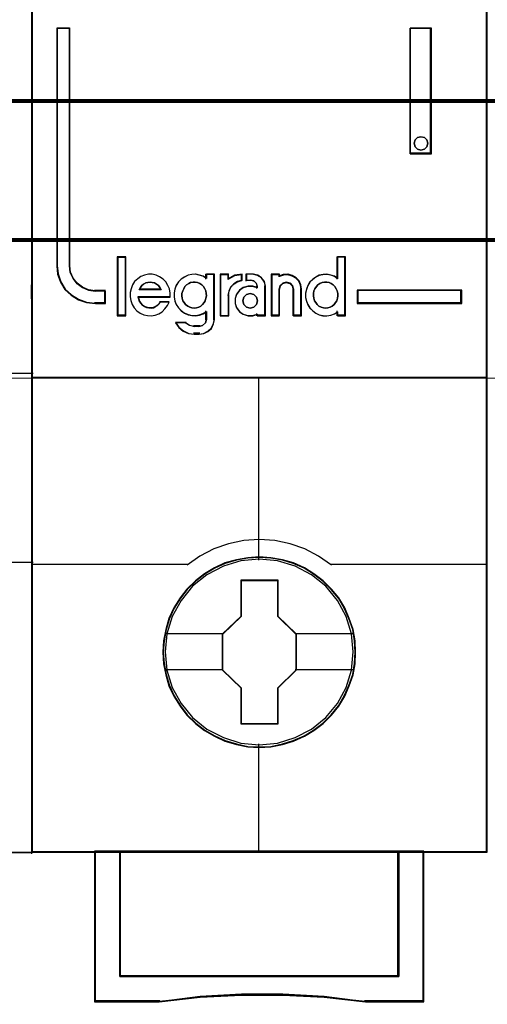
# Model space of a CAD drawing. Header units: millimetres. Extents: x -1290 to 1795, y -4192 to -1311.
# Tile 1008 of 1056: x 1465.09 to 1468.77, y -1959.88 to -1952.11. Entities that reach past the tile are written whole.
import ezdxf

# ---------------------------------------------------------------- set-up
doc = ezdxf.new("R2010")
doc.units = ezdxf.units.MM
doc.layers.add('30', color=7, linetype='Continuous')
doc.layers.add('45', color=7, linetype='Continuous')
doc.layers.add('Aparatura', color=7, linetype='Continuous', lineweight=13)

# ---------------------------------------------------------------- blocks, each defined once
blk = doc.blocks.new('*U176')
at = {"layer": '45', "color": 59}
blk.add_lwpolyline([(549.272423, -566.814353), (549.272423, -593.885919), (549.272423, -594.378935), (549.272423, -597.375808), (549.272423, -604.837522), (549.272423, -616.276602), (528.856045, -616.276602), (528.856045, -622.253729), (526.548106, -622.253729), (524.939207, -622.082004), (523.308116, -621.993372), (521.682572, -621.993372), (520.068125, -622.082004), (518.44813, -622.253729), (515.907178, -622.253729), (515.907178, -616.276602), (513.41061, -616.276602), (513.41061, -604.837522), (513.41061, -597.375808), (513.41061, -576.225974)], dxfattribs=at)
at = {"layer": '45', "color": 139}
for points in [[(549.238407, -533.64471), (549.238407, -616.308875)], [(549.238407, -594.411131), (549.238407, -593.852735)], [(513.378385, -597.343159), (549.304649, -597.343159)], [(543.092254, -604.803402), (549.304649, -604.803402)], [(513.378385, -616.242442), (549.304649, -616.242442)]]:
    blk.add_lwpolyline(points, dxfattribs=at)
blk = doc.blocks.new('*U179')
at = {"layer": '45', "color": 7}
for points in [[(135.643266, -683.578545), (117.670287, -683.578545), (117.670287, -765.309058), (135.643266, -765.309058), (135.643266, -683.578545)], [(135.623572, -683.5965), (117.68819, -683.5965), (117.68819, -765.289307), (135.623572, -765.289307), (135.623572, -683.5965)], [(120.593872, -743.657295), (120.593872, -743.16812), (120.191973, -743.16812), (119.920266, -743.129645), (119.682522, -743.025215), (119.473082, -742.876813), (119.308926, -742.673448), (119.201375, -742.431609), (119.173072, -742.167784), (119.173072, -732.791015), (118.669283, -732.791015), (118.669283, -742.167784), (118.703246, -742.503062), (118.810797, -742.82185), (118.991935, -743.102164), (119.240999, -743.33301), (119.529687, -743.508893), (119.846679, -743.61882), (120.191973, -743.657295), (120.593872, -743.657295)], [(132.612261, -732.791015), (132.612261, -737.751942), (133.450129, -737.751942), (133.450129, -732.791015), (132.612261, -732.791015)], [(133.265565, -737.203162), (133.301533, -737.333075), (133.265565, -737.474799), (133.169653, -737.563376), (133.031778, -737.604712), (132.899898, -737.563376), (132.803986, -737.474799), (132.768019, -737.333075), (132.803986, -737.203162), (132.899898, -737.102774), (133.031778, -737.073248), (133.169653, -737.102774), (133.265565, -737.203162)], [(121.379821, -744.131303), (121.379821, -741.840263), (121.073677, -741.840263), (121.073677, -744.131303), (121.379821, -744.131303)], [(134.644269, -743.131217), (130.521172, -743.131217), (130.521172, -743.657295), (134.644269, -743.657295), (134.644269, -743.131217)], [(130.454931, -757.423343), (130.432622, -756.971946), (130.360119, -756.520549), (130.203958, -756.085667), (130.025489, -755.672804), (129.791248, -755.276455), (129.506812, -754.92965), (129.177759, -754.61037), (128.809666, -754.329623), (128.435996, -754.08741), (128.000977, -753.900245), (127.571535, -753.773634), (127.114207, -753.691061), (126.656879, -753.663537), (126.199551, -753.691061), (125.753378, -753.773634), (125.301627, -753.900245), (124.888917, -754.08741), (124.498515, -754.329623), (124.135999, -754.61037), (123.801369, -754.92965), (123.533665, -755.276455), (123.28827, -755.672804), (123.093069, -756.085667), (122.970371, -756.520549), (122.881136, -756.971946), (122.85325, -757.423343), (122.881136, -757.87474), (122.970371, -758.309623), (123.093069, -758.744505), (123.28827, -759.157368), (123.533665, -759.553717), (123.801369, -759.911531), (124.135999, -760.236317), (124.498515, -760.511559), (124.888917, -760.742762), (125.301627, -760.929927), (125.753378, -761.062043), (126.199551, -761.155626), (126.656879, -761.177645), (127.114207, -761.155626), (127.571535, -761.062043), (128.000977, -760.929927), (128.435996, -760.742762), (128.809666, -760.511559), (129.177759, -760.236317), (129.506812, -759.911531), (129.791248, -759.553717), (130.025489, -759.157368), (130.203958, -758.744505), (130.360119, -758.309623), (130.432622, -757.87474), (130.454931, -757.423343)], [(130.454931, -757.423343), (130.432622, -756.971946), (130.360119, -756.520549), (130.203958, -756.085667), (130.025489, -755.672804), (129.791248, -755.276455), (129.506812, -754.92965), (129.177759, -754.61037), (128.809666, -754.329623), (128.435996, -754.08741), (128.000977, -753.900245), (127.571535, -753.773634), (127.114207, -753.691061), (126.656879, -753.663537), (126.199551, -753.691061), (125.753378, -753.773634), (125.301627, -753.900245), (124.888917, -754.08741), (124.498515, -754.329623), (124.135999, -754.61037), (123.801369, -754.92965), (123.533665, -755.276455), (123.28827, -755.672804), (123.093069, -756.085667), (122.970371, -756.520549), (122.881136, -756.971946), (122.85325, -757.423343), (122.881136, -757.87474), (122.970371, -758.309623), (123.093069, -758.744505), (123.28827, -759.157368), (123.533665, -759.553717), (123.801369, -759.911531), (124.135999, -760.236317), (124.498515, -760.511559), (124.888917, -760.742762), (125.301627, -760.929927), (125.753378, -761.062043), (126.199551, -761.155626), (126.656879, -761.177645), (127.114207, -761.155626), (127.571535, -761.062043), (128.000977, -760.929927), (128.435996, -760.742762), (128.809666, -760.511559), (129.177759, -760.236317), (129.506812, -759.911531), (129.791248, -759.553717), (130.025489, -759.157368), (130.203958, -758.744505), (130.360119, -758.309623), (130.432622, -757.87474), (130.454931, -757.423343)], [(130.435237, -757.42333), (130.413039, -756.97409), (130.340894, -756.524851), (130.185506, -756.092047), (130.007919, -755.681157), (129.774837, -755.286702), (129.491808, -754.941555), (129.164382, -754.6238), (128.79811, -754.344394), (128.426288, -754.103339), (127.99342, -753.917069), (127.566102, -753.791062), (127.111036, -753.708884), (126.65597, -753.681492), (126.200904, -753.708884), (125.756938, -753.791062), (125.307421, -753.917069), (124.896752, -754.103339), (124.508281, -754.344394), (124.147558, -754.6238), (123.814583, -754.941555), (123.548203, -755.286702), (123.304021, -755.681157), (123.109786, -756.092047), (122.987695, -756.524851), (122.898902, -756.97409), (122.871154, -757.42333), (122.898902, -757.87257), (122.987695, -758.305374), (123.109786, -758.738178), (123.304021, -759.149068), (123.548203, -759.543523), (123.814583, -759.899627), (124.147558, -760.222861), (124.508281, -760.496787), (124.896752, -760.726886), (125.307421, -760.913156), (125.756938, -761.044641), (126.200904, -761.137776), (126.65597, -761.15969), (127.111036, -761.137776), (127.566102, -761.044641), (127.99342, -760.913156), (128.426288, -760.726886), (128.79811, -760.496787), (129.164382, -760.222861), (129.491808, -759.899627), (129.774837, -759.543523), (130.007919, -759.149068), (130.185506, -758.738178), (130.340894, -758.305374), (130.413039, -757.87257), (130.435237, -757.42333)], [(125.942623, -754.568462), (127.387799, -754.568462), (127.387799, -755.996417), (128.113198, -756.702125), (128.113198, -758.13008), (127.387799, -758.846814), (127.387799, -760.263743), (125.942623, -760.263743), (125.942623, -758.846814), (125.200354, -758.13008), (125.200354, -756.702125), (125.942623, -755.996417), (125.942623, -754.568462)], [(125.942623, -754.568462), (127.387799, -754.568462), (127.387799, -754.568462), (127.387799, -755.996417), (127.387799, -755.996417), (128.113198, -756.702125), (128.113198, -756.702125), (128.113198, -758.13008), (128.113198, -758.13008), (127.387799, -758.846814), (127.387799, -758.846814), (127.387799, -760.263743), (127.387799, -760.263743), (125.942623, -760.263743), (125.942623, -760.263743), (125.942623, -758.846814), (125.942623, -758.846814), (125.200354, -758.13008), (125.200354, -758.13008), (125.200354, -756.702125), (125.200354, -756.702125), (125.942623, -755.996417), (125.942623, -755.996417), (125.942623, -754.568462), (125.942623, -754.568462)], [(125.950946, -754.586417), (127.377468, -754.586417), (127.377468, -756.005368), (128.093504, -756.706626), (128.093504, -758.125578), (127.377468, -758.837793), (127.377468, -760.245788), (125.950946, -760.245788), (125.950946, -758.837793), (125.218257, -758.125578), (125.218257, -756.706626), (125.950946, -756.005368), (125.950946, -754.586417)], [(132.154872, -765.269557), (132.154872, -770.220162), (121.15689, -770.220162), (121.15689, -765.269557), (120.160616, -765.269557), (120.160616, -771.218001), (122.704177, -771.218001), (124.323819, -771.041588), (125.954593, -770.953381), (127.585366, -770.953381), (129.21614, -771.041588), (130.841347, -771.218001), (133.151146, -771.218001), (133.151146, -765.269557), (132.154872, -765.269557)], [(126.650312, -765.269557), (121.154241, -765.269557), (121.154241, -770.226893), (132.157521, -770.226893), (132.157521, -765.269557), (126.650312, -765.269557)], [(132.157521, -770.226893), (132.157521, -765.269557), (126.650312, -765.269557), (121.154241, -765.269557), (121.154241, -770.226893), (132.157521, -770.226893)]]:
    blk.add_lwpolyline(points, close=True, dxfattribs=at)
at = {"layer": '45', "color": 139}
for points in [[(135.643266, -683.578545), (117.670287, -683.578545), (117.670287, -765.309058), (135.643266, -765.309058), (135.643266, -683.578545)], [(133.301533, -737.333075), (133.265565, -737.203162), (133.169653, -737.102774), (133.031778, -737.073248), (132.899898, -737.102774), (132.803986, -737.203162), (132.768019, -737.333075), (132.803986, -737.474799), (132.899898, -737.563376), (133.031778, -737.604712), (133.169653, -737.563376), (133.265565, -737.474799), (133.301533, -737.333075)], [(124.086373, -743.84223), (124.184563, -743.830862), (124.271202, -743.802441), (124.352064, -743.756969), (124.421375, -743.700128), (124.48491, -743.620552), (124.525341, -743.546659), (124.554221, -743.45003), (124.577324, -743.353401), (124.565773, -743.256772), (124.548445, -743.160144), (124.508014, -743.074883), (124.456031, -742.983938), (124.38672, -742.921413), (124.311633, -742.870257), (124.224995, -742.830469), (124.13258, -742.813416), (124.045942, -742.813416), (123.947751, -742.830469), (123.872665, -742.870257), (123.791802, -742.921413), (123.722491, -742.983938), (123.676284, -743.074883), (123.635853, -743.160144), (123.606973, -743.256772), (123.606973, -743.353401), (123.618525, -743.45003), (123.647405, -743.546659), (123.693612, -743.620552), (123.751371, -743.700128), (123.832233, -743.756969), (123.913096, -743.802441), (123.999735, -743.830862), (124.086373, -743.84223)], [(129.269742, -743.84223), (129.362234, -743.830862), (129.448946, -743.802441), (129.535658, -743.756969), (129.605027, -743.700128), (129.662835, -743.620552), (129.714862, -743.546659), (129.743766, -743.45003), (129.749546, -743.353401), (129.749546, -743.256772), (129.732204, -743.160144), (129.691739, -743.074883), (129.633931, -742.983938), (129.564561, -742.921413), (129.495192, -742.870257), (129.40848, -742.830469), (129.321769, -742.813416), (129.223496, -742.813416), (129.136784, -742.830469), (129.050072, -742.870257), (128.969141, -742.921413), (128.911334, -742.983938), (128.853526, -743.074883), (128.81306, -743.160144), (128.789937, -743.256772), (128.789937, -743.353401), (128.801499, -743.45003), (128.830403, -743.546659), (128.88243, -743.620552), (128.940237, -743.700128), (129.009607, -743.756969), (129.096318, -743.802441), (129.18303, -743.830862), (129.269742, -743.84223)], [(126.586059, -743.554952), (126.544498, -743.414245), (126.437627, -743.308714), (126.295132, -743.267674), (126.152638, -743.308714), (126.045767, -743.414245), (126.004206, -743.554952), (126.045767, -743.695659), (126.152638, -743.80119), (126.295132, -743.84223), (126.437627, -743.80119), (126.544498, -743.695659), (126.586059, -743.554952)], [(130.365415, -757.413349), (130.292898, -756.691995), (130.086503, -756.009187), (129.740651, -755.375938), (129.283235, -754.81978), (128.719832, -754.368246), (128.072756, -754.026842), (127.375475, -753.817594), (126.650303, -753.751516), (125.930709, -753.817594), (125.239006, -754.026842), (124.59193, -754.368246), (124.028527, -754.81978), (123.571111, -755.375938), (123.225259, -756.009187), (123.013286, -756.691995), (122.946347, -757.413349), (123.013286, -758.129196), (123.225259, -758.817511), (123.571111, -759.445253), (124.028527, -760.001412), (124.59193, -760.458452), (125.239006, -760.79435), (125.930709, -761.009104), (126.650303, -761.080689), (127.375475, -761.009104), (128.072756, -760.79435), (128.719832, -760.458452), (129.283235, -760.001412), (129.740651, -759.445253), (130.086503, -758.817511), (130.292898, -758.129196), (130.365415, -757.413349)]]:
    blk.add_lwpolyline(points, close=True, dxfattribs=at)
for points in [[(118.669283, -732.791015), (118.669283, -742.172428)], [(118.669283, -732.791015), (119.201007, -732.791015)], [(119.16162, -732.791015), (119.16162, -742.172428)], [(132.612261, -737.751942), (132.612261, -732.791015)], [(132.612261, -732.791015), (133.450129, -732.791015)], [(133.412532, -737.751942), (133.412532, -732.791015)], [(132.612261, -737.714237), (133.450129, -737.714237)], [(121.053983, -741.822308), (121.053983, -744.149258)], [(121.053983, -741.822308), (121.397724, -741.822308)], [(121.360127, -741.822308), (121.360127, -744.149258)], [(129.710159, -741.822308), (129.710159, -742.703892)], [(129.710159, -741.822308), (130.061061, -741.822308)], [(130.021674, -741.822308), (130.021674, -744.149258)], [(118.669283, -742.134723), (118.703425, -742.477442), (118.811543, -742.803306), (118.993636, -743.089842), (119.244014, -743.325812), (119.534225, -743.505599), (119.852888, -743.617966), (120.200003, -743.657295)], [(119.16162, -742.134723), (119.190464, -742.407479), (119.300071, -742.657505), (119.467366, -742.867755), (119.680811, -743.02118), (119.923101, -743.129146), (120.200003, -743.168923)], [(123.141491, -743.409126), (123.141491, -743.246521), (123.113027, -743.083916), (123.050404, -742.943739), (122.96501, -742.80917), (122.862537, -742.697028), (122.725906, -742.601708), (122.589276, -742.545638), (122.435566, -742.506388), (122.281856, -742.506388), (122.128147, -742.534424), (121.985823, -742.590494), (121.860578, -742.685814), (121.741027, -742.792349), (121.655632, -742.926918), (121.598703, -743.078309), (121.558852, -743.229699), (121.558852, -743.392304), (121.587317, -743.543695), (121.644246, -743.695086), (121.723948, -743.824048), (121.826421, -743.941796), (121.951666, -744.037117), (122.099682, -744.104401), (122.242006, -744.138044), (122.395715, -744.149258), (122.549425, -744.121223), (122.697442, -744.065152), (122.828379, -743.981046), (122.936545, -743.874512), (123.033325, -743.739942), (123.101641, -743.599766)], [(124.577324, -742.668993), (124.439982, -742.584887), (124.296916, -742.534424), (124.148128, -742.506388), (123.993618, -742.517602), (123.850552, -742.545638), (123.701764, -742.612923), (123.575867, -742.697028), (123.47286, -742.80917), (123.381298, -742.943739), (123.324072, -743.09513), (123.295458, -743.246521), (123.295458, -743.409126), (123.324072, -743.560516), (123.381298, -743.700693), (123.47286, -743.835262), (123.575867, -743.947404), (123.701764, -744.042724), (123.850552, -744.104401), (123.993618, -744.138044), (124.148128, -744.149258), (124.296916, -744.121223), (124.439982, -744.065152), (124.577324, -743.981046)], [(124.539728, -742.506388), (124.539728, -742.703892)], [(124.539728, -742.506388), (124.888839, -742.506388)], [(124.849452, -742.506388), (124.849452, -744.298283)], [(125.110839, -742.506388), (125.110839, -744.149258)], [(125.110839, -742.506388), (125.45995, -742.506388)], [(125.975561, -742.506388), (125.684086, -742.553418), (125.422353, -742.714665)], [(125.422353, -742.506388), (125.422353, -742.714665)], [(125.937964, -742.506388), (125.937964, -742.775711)], [(126.131318, -742.506388), (126.131318, -742.775711)], [(126.42493, -742.506388), (126.131318, -742.506388)], [(126.897574, -743.000147), (126.855554, -742.809782), (126.7415, -742.649162), (126.579424, -742.548031), (126.387334, -742.506388)], [(127.130315, -742.506388), (127.130315, -744.149258)], [(127.130315, -742.506388), (127.468684, -742.506388)], [(128.322665, -743.120444), (128.293717, -742.945), (128.224244, -742.775403), (128.108455, -742.646744), (127.952139, -742.559022), (127.784245, -742.506388), (127.598982, -742.518085), (127.431088, -742.576566)], [(127.431088, -742.506388), (127.431088, -742.610527)], [(129.749546, -742.668993), (129.623544, -742.584887), (129.480359, -742.534424), (129.32572, -742.506388), (129.17108, -742.517602), (129.022168, -742.545638), (128.890438, -742.612923), (128.764435, -742.697028), (128.655615, -742.80917), (128.569704, -742.943739), (128.51243, -743.09513), (128.483793, -743.246521), (128.483793, -743.409126), (128.51243, -743.560516), (128.569704, -743.700693), (128.655615, -743.835262), (128.764435, -743.947404), (128.890438, -744.042724), (129.022168, -744.104401), (129.17108, -744.138044), (129.32572, -744.149258), (129.480359, -744.121223), (129.623544, -744.065152), (129.749546, -743.981046)], [(122.779848, -743.120444), (122.733419, -743.026456), (122.675384, -742.951266), (122.605742, -742.901139), (122.524493, -742.844746), (122.437441, -742.825948), (122.350388, -742.813416), (122.263335, -742.825948), (122.182086, -742.844746), (122.095034, -742.901139), (122.025392, -742.951266), (121.967357, -743.026456), (121.915125, -743.120444)], [(121.915125, -743.082739), (122.779848, -743.082739)], [(125.975561, -742.736211), (125.803055, -742.788884), (125.654344, -742.876673), (125.529426, -743.00543), (125.452096, -743.175155), (125.422353, -743.34488)], [(126.586059, -743.029781), (126.40062, -742.973215), (126.215181, -742.973215), (126.023947, -743.029781), (125.879072, -743.137258), (125.763173, -743.289987), (125.705223, -743.459687), (125.705223, -743.652013), (125.763173, -743.821712), (125.879072, -743.980099), (126.023947, -744.081918), (126.215181, -744.138485), (126.40062, -744.138485), (126.586059, -744.081918)], [(126.131318, -742.736211), (126.353318, -742.736211)], [(126.586059, -743.000147), (126.541002, -742.871397), (126.444453, -742.768398), (126.315721, -742.736211)], [(126.548462, -742.962442), (126.548462, -743.064784)], [(126.858187, -742.962442), (126.858187, -744.149258)], [(128.01294, -743.120444), (127.971379, -742.963798), (127.876383, -742.857278), (127.722014, -742.813416), (127.579519, -742.857278), (127.472649, -742.963798), (127.431088, -743.120444)], [(127.431088, -743.082739), (127.431088, -744.149258)], [(127.973553, -743.082739), (127.973553, -744.149258)], [(128.285068, -743.082739), (128.285068, -744.149258)], [(120.160616, -743.131217), (120.593872, -743.131217)], [(120.554485, -743.131217), (120.554485, -743.657295)], [(120.554485, -743.131217), (120.554485, -743.657295)], [(121.870367, -743.387972), (123.141491, -743.387972)], [(121.870367, -743.387972), (121.899373, -743.477628), (121.928378, -743.567284), (121.986389, -743.650963), (122.0444, -743.722688), (122.125615, -743.782459), (122.212631, -743.812344), (122.299648, -743.830276), (122.392465, -743.84223), (122.479481, -743.824299), (122.554896, -743.794413), (122.636111, -743.740619), (122.705724, -743.668895), (122.763735, -743.591192)], [(125.110839, -744.149258), (125.45995, -744.149258), (125.45995, -743.307175)], [(130.521172, -743.131217), (134.644269, -743.131217)], [(130.521172, -743.131217), (130.521172, -743.657295)], [(134.604882, -743.657295), (134.604882, -743.131217)], [(120.160616, -743.61959), (120.593872, -743.61959)], [(122.724348, -743.574702), (123.102104, -743.574702)], [(130.521172, -743.61959), (134.644269, -743.61959)], [(121.053983, -744.111553), (121.397724, -744.111553)], [(124.2676, -744.872839), (124.45693, -744.843598), (124.622594, -744.755876), (124.764591, -744.627216), (124.85334, -744.445923), (124.888839, -744.258782)], [(124.2676, -744.565811), (124.412981, -744.521949), (124.533078, -744.415429), (124.577324, -744.258782)], [(124.539728, -743.948163), (124.539728, -744.298283)], [(126.548462, -744.046915), (126.548462, -744.149258)], [(126.548462, -744.111553), (126.897574, -744.111553)], [(127.130315, -744.111553), (127.468684, -744.111553)], [(127.973553, -744.111553), (128.322665, -744.111553)], [(129.710159, -743.948163), (129.710159, -744.149258)], [(129.710159, -744.111553), (130.061061, -744.111553)], [(123.345587, -744.397035), (123.480205, -744.593304), (123.661647, -744.741993), (123.878206, -744.843101), (124.106471, -744.872839)], [(123.345587, -744.397035), (123.768102, -744.397035)], [(123.728715, -744.397035), (123.908304, -744.516584), (124.106471, -744.565811)], [(124.067084, -744.528105), (124.305196, -744.528105)], [(124.305196, -744.835133), (124.067084, -744.835133)], [(117.670287, -746.571368), (135.643266, -746.571368)], [(126.630817, -746.571368), (126.630817, -753.794607)], [(129.500693, -753.986724), (128.986664, -753.634107), (128.450287, -753.344051), (127.874799, -753.139305), (127.265788, -753.008496), (126.651189, -752.968684), (126.047765, -753.008496), (125.438753, -753.139305), (124.863265, -753.344051), (124.315713, -753.634107), (123.81286, -753.986724)], [(117.670287, -753.949019), (123.850456, -753.949019)], [(129.461306, -753.949019), (135.643266, -753.949019)], [(126.630817, -761.035802), (126.630817, -765.309058)], [(120.160616, -765.269557), (120.160616, -771.218001)], [(121.154241, -765.269557), (121.154241, -770.226893)], [(132.119924, -770.226893), (132.119924, -765.269557)], [(133.111759, -765.269557), (133.111759, -771.218001)], [(121.154241, -770.189188), (132.157521, -770.189188)], [(130.8488, -771.218001), (129.220769, -771.016907), (127.587162, -770.91636), (125.953556, -770.91636), (124.319949, -771.016907), (122.697493, -771.218001)], [(122.73509, -771.180296), (120.160616, -771.180296)], [(133.151146, -771.180296), (130.809413, -771.180296)]]:
    blk.add_lwpolyline(points, dxfattribs=at)
at = {"layer": '45', "color": 1}
for points in [[(120.593872, -743.657295), (120.593872, -743.16812), (120.191973, -743.16812), (119.920266, -743.129645), (119.682522, -743.025215), (119.473082, -742.876813), (119.308926, -742.673448), (119.201375, -742.431609), (119.173072, -742.167784), (119.173072, -732.791015), (118.669283, -732.791015), (118.669283, -742.167784), (118.703246, -742.503062), (118.810797, -742.82185), (118.991935, -743.102164), (119.240999, -743.33301), (119.529687, -743.508893), (119.846679, -743.61882), (120.191973, -743.657295), (120.593872, -743.657295)], [(120.575969, -743.63934), (120.575969, -743.151781), (120.181547, -743.151781), (119.914895, -743.113434), (119.681575, -743.009349), (119.476031, -742.861438), (119.314929, -742.658745), (119.209379, -742.417705), (119.181603, -742.154752), (119.181603, -732.80897), (118.687186, -732.80897), (118.687186, -742.154752), (118.720517, -742.488921), (118.826067, -742.806656), (119.003835, -743.086043), (119.248266, -743.316127), (119.531583, -743.491429), (119.842677, -743.600993), (120.181547, -743.63934), (120.575969, -743.63934)], [(134.644269, -743.131217), (130.521172, -743.131217), (130.521172, -743.657295), (134.644269, -743.657295), (134.644269, -743.131217)]]:
    blk.add_lwpolyline(points, close=True, dxfattribs=at)
at = {"layer": '45', "color": 59}
for points in [[(132.612261, -732.791015), (132.612261, -737.751942), (133.450129, -737.751942), (133.450129, -732.791015), (132.612261, -732.791015)], [(133.265565, -737.203162), (133.301533, -737.333075), (133.265565, -737.474799), (133.169653, -737.563376), (133.031778, -737.604712), (132.899898, -737.563376), (132.803986, -737.474799), (132.768019, -737.333075), (132.803986, -737.203162), (132.899898, -737.102774), (133.031778, -737.073248), (133.169653, -737.102774), (133.265565, -737.203162)], [(121.397724, -744.149258), (121.397724, -741.822308), (121.053983, -741.822308), (121.053983, -744.149258), (121.397724, -744.149258)], [(128.483793, -743.252993), (128.483793, -743.414432), (128.512264, -743.564737), (128.569205, -743.703909), (128.654616, -743.837513), (128.762805, -743.948851), (128.888075, -744.043487), (129.019039, -744.104723), (129.167086, -744.138124), (129.320827, -744.149258), (129.474568, -744.121424), (129.616921, -744.065755), (129.742191, -743.982252), (129.742191, -744.149258), (130.061061, -744.149258), (130.061061, -741.822308), (129.742191, -741.822308), (129.742191, -742.679605), (129.616921, -742.596102), (129.474568, -742.546001), (129.320827, -742.518166), (129.167086, -742.5293), (129.019039, -742.557134), (128.888075, -742.623937), (128.762805, -742.70744), (128.654616, -742.818777), (128.569205, -742.952382), (128.512264, -743.102687), (128.483793, -743.252993)], [(121.558852, -743.392304), (121.587317, -743.543695), (121.644246, -743.695086), (121.723948, -743.824048), (121.826421, -743.941796), (121.951666, -744.037117), (122.099682, -744.104401), (122.242006, -744.138044), (122.395715, -744.149258), (122.549425, -744.121223), (122.697442, -744.065152), (122.828379, -743.981046), (122.936545, -743.874512), (123.033325, -743.739942), (123.101641, -743.599766), (122.754371, -743.599766), (122.697442, -743.672657), (122.629126, -743.739942), (122.549425, -743.790406), (122.475417, -743.818441), (122.390022, -743.835262), (122.298935, -743.824048), (122.213541, -743.807227), (122.128147, -743.779192), (122.048446, -743.723121), (121.991516, -743.655836), (121.934587, -743.577337), (121.906122, -743.493231), (121.877657, -743.409126), (123.141491, -743.409126), (123.141491, -743.246521), (123.113027, -743.083916), (123.050404, -742.943739), (122.96501, -742.80917), (122.862537, -742.697028), (122.725906, -742.601708), (122.589276, -742.545638), (122.435566, -742.506388), (122.281856, -742.506388), (122.128147, -742.534424), (121.985823, -742.590494), (121.860578, -742.685814), (121.741027, -742.792349), (121.655632, -742.926918), (121.598703, -743.078309), (121.558852, -743.229699), (121.558852, -743.392304)], [(123.380818, -742.940702), (123.323912, -743.091041), (123.295458, -743.24138), (123.295458, -743.402855), (123.323912, -743.553195), (123.380818, -743.692398), (123.471868, -743.826032), (123.5743, -743.937395), (123.699494, -744.032053), (123.847451, -744.093302), (123.989717, -744.126711), (124.143365, -744.137847), (124.291322, -744.110006), (124.433588, -744.054325), (124.570163, -743.970803), (124.570163, -744.288186), (124.530329, -744.427389), (124.422206, -744.522047), (124.291322, -744.561024), (124.086458, -744.561024), (123.904358, -744.522047), (123.739329, -744.427389), (123.346674, -744.427389), (123.477559, -744.611137), (123.653969, -744.75034), (123.864523, -744.844998), (124.086458, -744.872839), (124.291322, -744.872839), (124.473422, -744.844998), (124.63276, -744.761476), (124.769336, -744.638978), (124.854696, -744.466366), (124.888839, -744.288186), (124.888839, -742.506388), (124.570163, -742.506388), (124.570163, -742.667864), (124.433588, -742.584342), (124.291322, -742.534229), (124.143365, -742.506388), (123.989717, -742.517525), (123.847451, -742.545365), (123.699494, -742.612183), (123.5743, -742.695704), (123.471868, -742.807067), (123.380818, -742.940702)], [(125.110839, -742.506388), (125.110839, -744.149258), (125.435835, -744.149258), (125.435835, -743.32502), (125.464852, -743.162415), (125.540298, -742.99981), (125.662172, -742.876455), (125.807259, -742.792349), (125.975561, -742.741885), (125.975561, -742.506388), (125.691189, -742.545638), (125.435835, -742.680207), (125.435835, -742.506388), (125.110839, -742.506388)], [(125.128742, -742.524343), (125.128742, -744.131303), (125.440281, -744.131303), (125.440281, -743.325081), (125.468097, -743.16603), (125.540418, -743.00698), (125.657245, -742.88632), (125.796325, -742.804053), (125.957658, -742.754692), (125.957658, -742.524343), (125.685061, -742.562735), (125.440281, -742.694363), (125.440281, -742.524343), (125.128742, -742.524343)], [(125.762548, -743.296984), (125.705223, -743.465196), (125.705223, -743.655836), (125.762548, -743.824048), (125.877197, -743.981046), (126.020508, -744.081973), (126.209679, -744.138044), (126.393118, -744.138044), (126.576556, -744.081973), (126.576556, -744.149258), (126.897574, -744.149258), (126.897574, -742.971775), (126.857446, -742.792349), (126.74853, -742.640958), (126.593754, -742.545638), (126.410315, -742.506388), (126.146622, -742.506388), (126.146622, -742.741885), (126.335793, -742.741885), (126.450442, -742.76992), (126.536429, -742.859633), (126.576556, -742.971775), (126.576556, -743.039059), (126.393118, -742.982989), (126.209679, -742.982989), (126.020508, -743.039059), (125.877197, -743.145594), (125.762548, -743.296984)], [(127.130315, -742.506388), (127.130315, -744.149258), (127.439867, -744.149258), (127.439867, -743.09513), (127.479994, -742.954953), (127.583178, -742.859633), (127.720757, -742.820384), (127.869801, -742.859633), (127.96152, -742.954953), (128.001647, -743.09513), (128.001647, -744.149258), (128.322665, -744.149258), (128.322665, -743.09513), (128.294003, -742.926918), (128.225213, -742.764313), (128.110564, -742.640958), (127.955788, -742.556852), (127.789547, -742.506388), (127.606108, -742.517602), (127.439867, -742.573673), (127.439867, -742.506388), (127.130315, -742.506388)], [(127.150008, -742.524343), (127.150008, -744.131303), (127.4498, -744.131303), (127.4498, -743.100216), (127.488662, -742.963104), (127.588592, -742.869867), (127.721833, -742.831475), (127.866177, -742.869867), (127.955005, -742.963104), (127.993866, -743.100216), (127.993866, -744.131303), (128.304762, -744.131303), (128.304762, -743.100216), (128.277003, -742.935681), (128.210383, -742.77663), (128.099349, -742.655971), (127.949453, -742.573704), (127.788454, -742.524343), (127.610799, -742.535312), (127.4498, -742.590157), (127.4498, -742.524343), (127.150008, -742.524343)], [(122.733419, -743.026456), (122.779848, -743.120444), (121.915125, -743.120444), (121.967357, -743.026456), (122.025392, -742.951266), (122.095034, -742.901139), (122.182086, -742.844746), (122.263335, -742.825948), (122.350388, -742.813416), (122.437441, -742.825948), (122.524493, -742.844746), (122.605742, -742.901139), (122.675384, -742.951266), (122.733419, -743.026456)], [(122.779848, -743.120444), (121.915125, -743.120444), (121.967357, -743.026456), (122.025392, -742.951266), (122.095034, -742.901139), (122.182086, -742.844746), (122.263335, -742.825948), (122.350388, -742.813416), (122.437441, -742.825948), (122.524493, -742.844746), (122.605742, -742.901139), (122.675384, -742.951266), (122.733419, -743.026456), (122.779848, -743.120444)], [(124.48491, -743.620552), (124.421375, -743.700128), (124.352064, -743.756969), (124.271202, -743.802441), (124.184563, -743.830862), (124.086373, -743.84223), (123.999735, -743.830862), (123.913096, -743.802441), (123.832233, -743.756969), (123.751371, -743.700128), (123.693612, -743.620552), (123.647405, -743.546659), (123.618525, -743.45003), (123.606973, -743.353401), (123.606973, -743.256772), (123.635853, -743.160144), (123.676284, -743.074883), (123.722491, -742.983938), (123.791802, -742.921413), (123.872665, -742.870257), (123.947751, -742.830469), (124.045942, -742.813416), (124.13258, -742.813416), (124.224995, -742.830469), (124.311633, -742.870257), (124.38672, -742.921413), (124.456031, -742.983938), (124.508014, -743.074883), (124.548445, -743.160144), (124.565773, -743.256772), (124.577324, -743.353401), (124.554221, -743.45003), (124.525341, -743.546659), (124.48491, -743.620552)], [(123.676284, -743.074883), (123.722491, -742.983938), (123.791802, -742.921413), (123.872665, -742.870257), (123.947751, -742.830469), (124.045942, -742.813416), (124.13258, -742.813416), (124.224995, -742.830469), (124.311633, -742.870257), (124.38672, -742.921413), (124.456031, -742.983938), (124.508014, -743.074883), (124.548445, -743.160144), (124.565773, -743.256772), (124.577324, -743.353401), (124.554221, -743.45003), (124.525341, -743.546659), (124.48491, -743.620552), (124.421375, -743.700128), (124.352064, -743.756969), (124.271202, -743.802441), (124.184563, -743.830862), (124.086373, -743.84223), (123.999735, -743.830862), (123.913096, -743.802441), (123.832233, -743.756969), (123.751371, -743.700128), (123.693612, -743.620552), (123.647405, -743.546659), (123.618525, -743.45003), (123.606973, -743.353401), (123.606973, -743.256772), (123.635853, -743.160144), (123.676284, -743.074883)], [(129.40848, -742.830469), (129.495192, -742.870257), (129.564561, -742.921413), (129.633931, -742.983938), (129.691739, -743.074883), (129.732204, -743.160144), (129.749546, -743.256772), (129.749546, -743.353401), (129.743766, -743.45003), (129.714862, -743.546659), (129.662835, -743.620552), (129.605027, -743.700128), (129.535658, -743.756969), (129.448946, -743.802441), (129.362234, -743.830862), (129.269742, -743.84223), (129.18303, -743.830862), (129.096318, -743.802441), (129.009607, -743.756969), (128.940237, -743.700128), (128.88243, -743.620552), (128.830403, -743.546659), (128.801499, -743.45003), (128.789937, -743.353401), (128.789937, -743.256772), (128.81306, -743.160144), (128.853526, -743.074883), (128.911334, -742.983938), (128.969141, -742.921413), (129.050072, -742.870257), (129.136784, -742.830469), (129.223496, -742.813416), (129.321769, -742.813416), (129.40848, -742.830469)], [(128.81306, -743.160144), (128.853526, -743.074883), (128.911334, -742.983938), (128.969141, -742.921413), (129.050072, -742.870257), (129.136784, -742.830469), (129.223496, -742.813416), (129.321769, -742.813416), (129.40848, -742.830469), (129.495192, -742.870257), (129.564561, -742.921413), (129.633931, -742.983938), (129.691739, -743.074883), (129.732204, -743.160144), (129.749546, -743.256772), (129.749546, -743.353401), (129.743766, -743.45003), (129.714862, -743.546659), (129.662835, -743.620552), (129.605027, -743.700128), (129.535658, -743.756969), (129.448946, -743.802441), (129.362234, -743.830862), (129.269742, -743.84223), (129.18303, -743.830862), (129.096318, -743.802441), (129.009607, -743.756969), (128.940237, -743.700128), (128.88243, -743.620552), (128.830403, -743.546659), (128.801499, -743.45003), (128.789937, -743.353401), (128.789937, -743.256772), (128.81306, -743.160144)], [(126.544498, -743.414245), (126.586059, -743.554952), (126.544498, -743.695659), (126.437627, -743.80119), (126.295132, -743.84223), (126.152638, -743.80119), (126.045767, -743.695659), (126.004206, -743.554952), (126.045767, -743.414245), (126.152638, -743.308714), (126.295132, -743.267674), (126.437627, -743.308714), (126.544498, -743.414245)], [(126.004206, -743.554952), (126.045767, -743.414245), (126.152638, -743.308714), (126.295132, -743.267674), (126.437627, -743.308714), (126.544498, -743.414245), (126.586059, -743.554952), (126.544498, -743.695659), (126.437627, -743.80119), (126.295132, -743.84223), (126.152638, -743.80119), (126.045767, -743.695659), (126.004206, -743.554952)], [(134.624576, -743.149172), (130.539076, -743.149172), (130.539076, -743.63934), (134.624576, -743.63934), (134.624576, -743.149172)], [(132.154872, -765.269557), (132.154872, -770.220162), (121.15689, -770.220162), (121.15689, -765.269557), (120.160616, -765.269557), (120.160616, -771.218001), (122.704177, -771.218001), (124.323819, -771.041588), (125.954593, -770.953381), (127.585366, -770.953381), (129.21614, -771.041588), (130.841347, -771.218001), (133.151146, -771.218001), (133.151146, -765.269557), (132.154872, -765.269557)], [(132.139852, -765.287512), (132.139852, -770.208231), (121.1737, -770.208231), (121.1737, -765.287512), (120.180309, -765.287512), (120.180309, -771.200047), (122.716509, -771.200047), (124.331464, -771.024698), (125.957517, -770.937024), (127.583571, -770.937024), (129.209625, -771.024698), (130.830129, -771.200047), (133.133243, -771.200047), (133.133243, -765.287512), (132.139852, -765.287512)], [(126.650312, -765.269557), (121.154241, -765.269557), (121.154241, -770.226893), (132.157521, -770.226893), (132.157521, -765.269557), (126.650312, -765.269557)], [(132.157521, -770.226893), (132.157521, -765.269557), (126.650312, -765.269557), (121.154241, -765.269557), (121.154241, -770.226893), (132.157521, -770.226893)], [(126.650331, -765.287512), (121.172144, -765.287512), (121.172144, -770.208938), (132.139618, -770.208938), (132.139618, -765.287512), (126.650331, -765.287512)]]:
    blk.add_lwpolyline(points, close=True, dxfattribs=at)
at = {"layer": '45', "color": 7}
for points in [[(122.924863, -756.687135), (125.237951, -756.687135)], [(128.073811, -756.687135), (130.381528, -756.687135)], [(122.924863, -758.105569), (125.237951, -758.105569)], [(128.073811, -758.105569), (130.381528, -758.105569)]]:
    blk.add_lwpolyline(points, dxfattribs=at)
at = {"layer": '45', "color": 140}
blk.add_lwpolyline([(132.139618, -770.208938), (132.139618, -765.287512), (126.650331, -765.287512), (121.172144, -765.287512), (121.172144, -770.208938), (132.139618, -770.208938)], close=True, dxfattribs=at)
blk = doc.blocks.new('*U183')
at = {"layer": '30', "color": 7}
for points in [[(548.842747, -862.322745), (117.158256, -862.322745), (117.158256, -863.837653), (117.158256, -884.908643), (117.158256, -886.423551), (548.842747, -886.423551), (548.842747, -884.908643), (548.842747, -863.837653), (548.842747, -862.322745)], [(117.158256, -886.335572), (548.842747, -886.335572), (117.158256, -886.335572)], [(548.842747, -886.335572), (117.158256, -886.335572), (117.158256, -887.813418), (117.158256, -889.374916), (117.158256, -891.912351), (548.842747, -891.912351), (548.842747, -889.374916), (548.842747, -887.813418), (548.842747, -886.335572)], [(548.79978, -886.378663), (117.201224, -886.378663), (117.201224, -887.833671), (117.201224, -889.371038), (117.201224, -891.869259), (548.79978, -891.869259), (548.79978, -889.371038), (548.79978, -887.833671), (548.79978, -886.378663)], [(117.158256, -891.824372), (548.842747, -891.824372), (117.158256, -891.824372)]]:
    blk.add_lwpolyline(points, close=True, dxfattribs=at)

msp = doc.modelspace()

# ---------------------------------------------------------------- linework, layer by layer
at = {"layer": 'Aparatura', "color": 7, "lineweight": 13}
msp.add_lwpolyline([(1429.2287, -1945.9462), (1515.5749, -1945.9462), (1515.5749, -1954.9423), (1429.2287, -1954.9423), (1429.2287, -1945.9462)], close=True, dxfattribs=at)
msp.add_lwpolyline([(1429.2287, -1954.942), (1515.5749, -1954.942)], dxfattribs=at)

# ---------------------------------------------------------------- block references
at = {"layer": 'Aparatura', "color": 7, "lineweight": 13, "xscale": 0.2, "yscale": 0.2, "zscale": 0.2}
for name, p in [('*U176', (1355.3313, -1835.4338)), ('*U179', (1441.6449, -1805.6205)), ('*U183', (1405.7144, -1775.4779))]:
    msp.add_blockref(name, p, dxfattribs=at)

doc.saveas('drawing.dxf')
